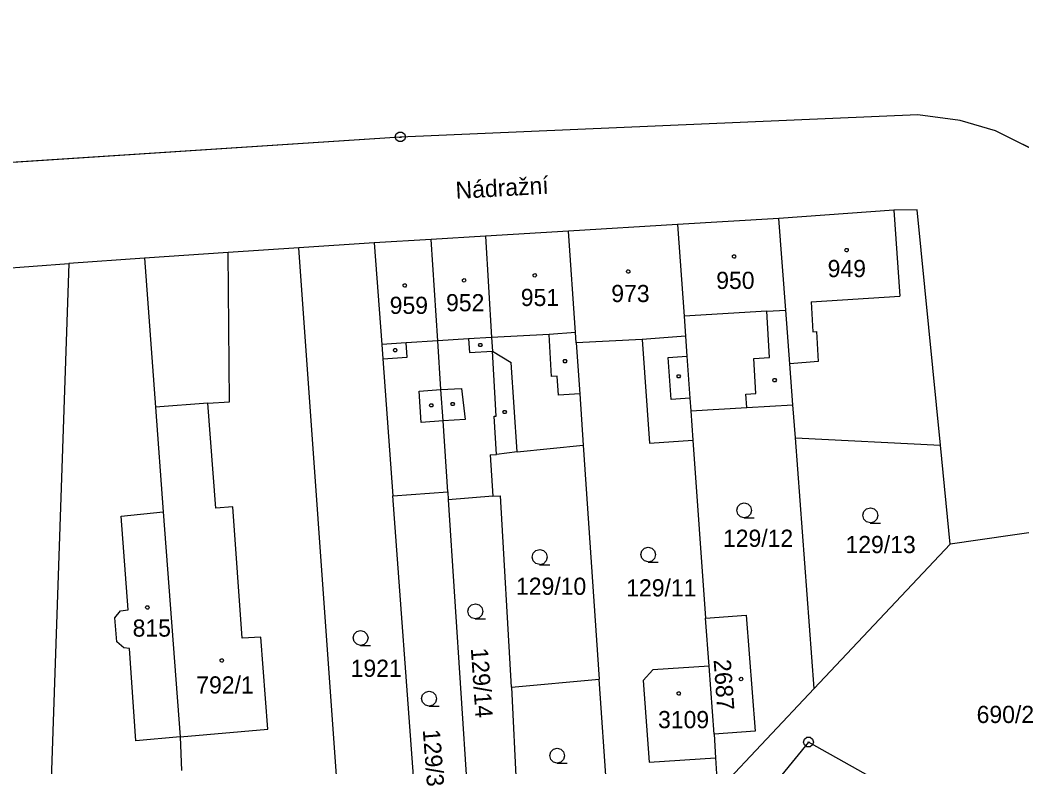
# Model space of a CAD drawing. Extents: x -777309 to -774195, y -1144706 to -1143600.
# Drawn here: x -774798.5 to -774699.3, y -1144498.7 to -1144424.8 of the extents above; entities that cross this region are included whole.
import ezdxf

# ---------------------------------------------------------------- set-up
doc = ezdxf.new("R2010")
doc.units = 0
for name, color, linetype in [('1', 7, 'Continuous'), ('11', 7, 'Continuous'), ('12', 7, 'Continuous'), ('2', 7, 'Continuous'), ('3', 7, 'Continuous'), ('4', 7, 'Continuous'), ('5', 7, 'Continuous'), ('7', 7, 'Continuous'), ('8', 7, 'Continuous')]:
    doc.layers.add(name, color=color, linetype=linetype)

msp = doc.modelspace()

# ---------------------------------------------------------------- linework, layer by layer
at = {"layer": '1'}
for p, q in [((-774709.64, -1144434.17), (-774760.86, -1144436.38)), ((-774705.42, -1144434.73), (-774709.64, -1144434.17)), ((-774701.94, -1144435.76), (-774705.42, -1144434.73)), ((-774760.86, -1144436.38), (-774828.33, -1144440.79)), ((-774696.63, -1144438.42), (-774701.94, -1144435.76)), ((-774723.37, -1144444.44), (-774733.41, -1144445.04)), ((-774712, -1144443.61), (-774723.37, -1144444.44)), ((-774722.69, -1144453.51), (-774723.37, -1144444.44)), ((-774709.7, -1144443.6), (-774712, -1144443.61)), ((-774707.39, -1144466.87), (-774709.7, -1144443.6)), ((-774733.41, -1144445.04), (-774744.21, -1144445.7)), ((-774733.41, -1144445.04), (-774732.77, -1144454.12)), ((-774752.43, -1144446.2), (-774757.81, -1144446.53)), ((-774744.21, -1144445.7), (-774752.43, -1144446.2)), ((-774752.43, -1144446.2), (-774751.83, -1144456.23)), ((-774743.52, -1144455.72), (-774744.21, -1144445.7)), ((-774770.9, -1144447.36), (-774777.89, -1144447.82)), ((-774763.46, -1144446.87), (-774770.9, -1144447.36)), ((-774765.26, -1144526.71), (-774770.9, -1144447.36)), ((-774757.81, -1144446.53), (-774763.46, -1144446.87)), ((-774763.46, -1144446.87), (-774762.69, -1144456.93)), ((-774757.15, -1144456.55), (-774757.81, -1144446.53)), ((-774786.18, -1144448.37), (-774793.68, -1144448.91)), ((-774777.89, -1144447.82), (-774786.18, -1144448.37)), ((-774786.18, -1144448.37), (-774785.09, -1144463.12)), ((-774838.77, -1144452.13), (-774793.68, -1144448.91)), ((-774793.68, -1144448.91), (-774795.89, -1144513.31)), ((-774732.77, -1144454.12), (-774732.63, -1144456.11)), ((-774722.29, -1144458.83), (-774722.69, -1144453.51)), ((-774751.83, -1144456.23), (-774751.75, -1144457.58)), ((-774743.45, -1144456.77), (-774743.52, -1144455.72)), ((-774732.63, -1144456.11), (-774732.49, -1144458.06)), ((-774762.69, -1144456.93), (-774762.58, -1144458.34)), ((-774756.84, -1144461.39), (-774757.15, -1144456.55)), ((-774736.92, -1144456.42), (-774743.45, -1144456.77)), ((-774743.45, -1144456.77), (-774743.1, -1144461.81)), ((-774736.92, -1144456.42), (-774736.2, -1144466.68)), ((-774762.58, -1144458.34), (-774761.59, -1144471.89)), ((-774751.38, -1144464.01), (-774751.75, -1144457.58)), ((-774732.49, -1144458.06), (-774732.2, -1144462.22)), ((-774721.99, -1144462.89), (-774722.29, -1144458.83)), ((-774756.63, -1144464.49), (-774756.84, -1144461.39)), ((-774743.1, -1144461.81), (-774742.75, -1144466.9)), ((-774732.2, -1144462.22), (-774732.11, -1144463.5)), ((-774785.09, -1144463.12), (-774784.34, -1144473.49)), ((-774732.11, -1144463.5), (-774726.57, -1144463.16)), ((-774726.57, -1144463.16), (-774721.99, -1144462.89)), ((-774721.75, -1144466.15), (-774721.99, -1144462.89)), ((-774751.56, -1144464.02), (-774751.38, -1144464.01)), ((-774751.35, -1144467.81), (-774751.56, -1144464.02)), ((-774732.11, -1144463.5), (-774731.91, -1144466.38)), ((-774756.17, -1144471.49), (-774756.63, -1144464.49)), ((-774719.88, -1144490.98), (-774721.75, -1144466.15)), ((-774721.75, -1144466.15), (-774707.39, -1144466.87)), ((-774749.28, -1144467.54), (-774742.75, -1144466.9)), ((-774742.75, -1144466.9), (-774741.16, -1144490.04)), ((-774736.2, -1144466.68), (-774731.91, -1144466.38)), ((-774731.91, -1144466.38), (-774730.64, -1144484.01)), ((-774706.42, -1144476.7), (-774707.39, -1144466.87)), ((-774751.95, -1144467.84), (-774751.35, -1144467.81)), ((-774751.95, -1144467.84), (-774751.71, -1144471.93)), ((-774749.28, -1144467.54), (-774751.35, -1144467.81)), ((-774761.59, -1144471.89), (-774756.17, -1144471.49)), ((-774757.7, -1144525.25), (-774761.59, -1144471.89)), ((-774756.17, -1144471.49), (-774756.12, -1144472.28)), ((-774751.71, -1144471.93), (-774756.12, -1144472.28)), ((-774751.71, -1144471.93), (-774750.93, -1144471.89)), ((-774749.85, -1144490.85), (-774750.93, -1144471.89)), ((-774756.12, -1144472.28), (-774753.48, -1144512.4)), ((-774784.34, -1144473.49), (-774782.67, -1144495.76)), ((-774691.15, -1144474.47), (-774706.42, -1144476.7)), ((-774706.42, -1144476.7), (-774719.88, -1144490.98)), ((-774730.64, -1144484.01), (-774726.63, -1144483.71)), ((-774730.28, -1144488.77), (-774730.64, -1144484.01)), ((-774726.63, -1144483.71), (-774725.73, -1144495.19)), ((-774730.28, -1144488.77), (-774735.87, -1144489.11)), ((-774729.78, -1144495.51), (-774730.28, -1144488.77)), ((-774749.85, -1144490.85), (-774741.16, -1144490.04)), ((-774740.17, -1144504.55), (-774741.16, -1144490.04)), ((-774735.87, -1144489.11), (-774736.82, -1144490.17)), ((-774749.85, -1144490.85), (-774749.12, -1144505.92)), ((-774736.82, -1144490.17), (-774736.22, -1144498.26)), ((-774719.88, -1144490.98), (-774729.46, -1144501.14)), ((-774782.67, -1144495.76), (-774782.52, -1144499.1)), ((-774725.73, -1144495.19), (-774729.78, -1144495.51)), ((-774729.78, -1144495.51), (-774729.65, -1144497.83)), ((-774720.44, -1144496.28), (-774723.1, -1144499.52)), ((-774697.12, -1144509.33), (-774720.44, -1144496.28)), ((-774736.22, -1144498.26), (-774729.65, -1144497.83)), ((-774729.65, -1144497.83), (-774729.46, -1144501.14))]:
    msp.add_line(p, q, dxfattribs=at)
at = {"layer": '11'}
msp.add_lwpolyline([(-774454, -1144408.27), (-774492.93, -1144411.59), (-774550.57, -1144426.11), (-774550.13, -1144433.51), (-774643.48, -1144453.01), (-774648.56, -1144453.29), (-774652.59, -1144453.21), (-774659.68, -1144452.39), (-774671.53, -1144449.5), (-774677.59, -1144447.3), (-774684.17, -1144444.45), (-774696.63, -1144438.42), (-774701.94, -1144435.76), (-774705.42, -1144434.73), (-774709.64, -1144434.17), (-774760.86, -1144436.38), (-774828.33, -1144440.79)], dxfattribs=at)
at = {"layer": '12'}
for p, q in [((-774723.37, -1144444.44), (-774733.41, -1144445.04)), ((-774712, -1144443.61), (-774723.37, -1144444.44)), ((-774722.69, -1144453.51), (-774723.37, -1144444.44)), ((-774722.69, -1144453.51), (-774723.37, -1144444.44)), ((-774712, -1144443.61), (-774711.4, -1144452.14)), ((-774733.41, -1144445.04), (-774744.21, -1144445.7)), ((-774733.41, -1144445.04), (-774732.77, -1144454.12)), ((-774733.41, -1144445.04), (-774732.77, -1144454.12)), ((-774752.43, -1144446.2), (-774757.81, -1144446.53)), ((-774744.21, -1144445.7), (-774752.43, -1144446.2)), ((-774752.43, -1144446.2), (-774751.83, -1144456.23)), ((-774752.43, -1144446.2), (-774751.83, -1144456.23)), ((-774743.52, -1144455.72), (-774744.21, -1144445.7)), ((-774743.52, -1144455.72), (-774744.21, -1144445.7)), ((-774757.81, -1144446.53), (-774763.46, -1144446.87)), ((-774763.46, -1144446.87), (-774762.69, -1144456.93)), ((-774757.15, -1144456.55), (-774757.81, -1144446.53)), ((-774757.15, -1144456.55), (-774757.81, -1144446.53)), ((-774720.19, -1144452.69), (-774711.4, -1144452.14)), ((-774720.19, -1144452.69), (-774720.01, -1144455.66)), ((-774724.59, -1144453.63), (-774732.77, -1144454.12)), ((-774732.77, -1144454.12), (-774732.63, -1144456.11)), ((-774724.59, -1144453.63), (-774722.69, -1144453.51)), ((-774722.29, -1144458.83), (-774722.69, -1144453.51)), ((-774751.83, -1144456.23), (-774754.1, -1144456.37)), ((-774746.14, -1144455.92), (-774751.83, -1144456.23)), ((-774743.52, -1144455.72), (-774746.14, -1144455.92)), ((-774743.45, -1144456.77), (-774743.52, -1144455.72)), ((-774732.63, -1144456.11), (-774736.92, -1144456.42)), ((-774720.01, -1144455.66), (-774719.66, -1144455.64)), ((-774719.66, -1144455.64), (-774719.48, -1144458.61)), ((-774760.27, -1144456.75), (-774762.69, -1144456.93)), ((-774757.15, -1144456.55), (-774760.27, -1144456.75)), ((-774754.1, -1144456.37), (-774757.15, -1144456.55)), ((-774736.92, -1144456.42), (-774743.45, -1144456.77)), ((-774719.48, -1144458.61), (-774722.29, -1144458.83)), ((-774779.91, -1144462.74), (-774785.09, -1144463.12)), ((-774785.09, -1144463.12), (-774784.34, -1144473.49)), ((-774779.12, -1144473.12), (-774779.91, -1144462.74)), ((-774777.43, -1144473), (-774779.12, -1144473.12)), ((-774776.53, -1144486), (-774777.43, -1144473)), ((-774788.51, -1144473.91), (-774784.34, -1144473.49)), ((-774787.82, -1144483.18), (-774788.51, -1144473.91)), ((-774784.34, -1144473.49), (-774782.67, -1144495.76)), ((-774784.34, -1144473.49), (-774782.67, -1144495.76)), ((-774789.11, -1144483.99), (-774788.55, -1144483.28)), ((-774788.93, -1144486.36), (-774789.11, -1144483.99)), ((-774788.55, -1144483.28), (-774787.82, -1144483.18)), ((-774730.64, -1144484.01), (-774726.63, -1144483.71)), ((-774730.28, -1144488.77), (-774730.64, -1144484.01)), ((-774726.63, -1144483.71), (-774725.73, -1144495.19)), ((-774774.67, -1144485.9), (-774776.53, -1144486)), ((-774773.99, -1144495.01), (-774774.67, -1144485.9)), ((-774788.25, -1144486.95), (-774788.93, -1144486.36)), ((-774787.66, -1144487.01), (-774788.25, -1144486.95)), ((-774787.06, -1144496.14), (-774787.66, -1144487.01)), ((-774730.28, -1144488.77), (-774735.87, -1144489.11)), ((-774729.78, -1144495.51), (-774730.28, -1144488.77)), ((-774729.78, -1144495.51), (-774730.28, -1144488.77)), ((-774735.87, -1144489.11), (-774736.82, -1144490.17)), ((-774736.82, -1144490.17), (-774736.22, -1144498.26)), ((-774782.67, -1144495.76), (-774773.99, -1144495.01)), ((-774782.67, -1144495.76), (-774787.06, -1144496.14)), ((-774725.73, -1144495.19), (-774729.78, -1144495.51)), ((-774729.78, -1144495.51), (-774729.65, -1144497.83)), ((-774736.22, -1144498.26), (-774729.65, -1144497.83))]:
    msp.add_line(p, q, dxfattribs=at)
at = {"layer": '3'}
for points in [[(-774726.81, -1144474.07), (-774727.19, -1144473.97), (-774727.46, -1144473.7), (-774727.56, -1144473.33), (-774727.46, -1144472.96), (-774727.19, -1144472.69), (-774726.82, -1144472.59), (-774726.45, -1144472.69), (-774726.18, -1144472.96), (-774726.08, -1144473.34), (-774726.18, -1144473.72), (-774726.45, -1144473.99), (-774726.83, -1144474.09), (-774725.83, -1144474.09)], [(-774714.31, -1144474.57), (-774714.69, -1144474.47), (-774714.96, -1144474.2), (-774715.06, -1144473.83), (-774714.96, -1144473.46), (-774714.69, -1144473.19), (-774714.32, -1144473.09), (-774713.95, -1144473.19), (-774713.68, -1144473.46), (-774713.58, -1144473.84), (-774713.68, -1144474.22), (-774713.95, -1144474.49), (-774714.33, -1144474.59), (-774713.33, -1144474.59)], [(-774736.31, -1144478.45), (-774736.69, -1144478.35), (-774736.96, -1144478.08), (-774737.06, -1144477.71), (-774736.96, -1144477.34), (-774736.69, -1144477.07), (-774736.32, -1144476.97), (-774735.95, -1144477.07), (-774735.68, -1144477.34), (-774735.58, -1144477.72), (-774735.68, -1144478.1), (-774735.95, -1144478.37), (-774736.33, -1144478.47), (-774735.33, -1144478.47)], [(-774747.05, -1144478.7), (-774747.43, -1144478.6), (-774747.7, -1144478.33), (-774747.8, -1144477.96), (-774747.7, -1144477.59), (-774747.43, -1144477.32), (-774747.06, -1144477.22), (-774746.69, -1144477.32), (-774746.42, -1144477.59), (-774746.32, -1144477.97), (-774746.42, -1144478.35), (-774746.69, -1144478.62), (-774747.07, -1144478.72), (-774746.07, -1144478.72)], [(-774753.42, -1144484.07), (-774753.8, -1144483.97), (-774754.07, -1144483.7), (-774754.17, -1144483.33), (-774754.07, -1144482.96), (-774753.8, -1144482.69), (-774753.43, -1144482.59), (-774753.06, -1144482.69), (-774752.79, -1144482.96), (-774752.69, -1144483.34), (-774752.79, -1144483.72), (-774753.06, -1144483.99), (-774753.44, -1144484.09), (-774752.44, -1144484.09)], [(-774764.79, -1144486.7), (-774765.17, -1144486.6), (-774765.44, -1144486.33), (-774765.54, -1144485.96), (-774765.44, -1144485.59), (-774765.17, -1144485.32), (-774764.8, -1144485.22), (-774764.43, -1144485.32), (-774764.16, -1144485.59), (-774764.06, -1144485.97), (-774764.16, -1144486.35), (-774764.43, -1144486.62), (-774764.81, -1144486.72), (-774763.81, -1144486.72)], [(-774758, -1144492.71), (-774758.38, -1144492.61), (-774758.65, -1144492.34), (-774758.75, -1144491.97), (-774758.65, -1144491.6), (-774758.38, -1144491.33), (-774758.01, -1144491.23), (-774757.64, -1144491.33), (-774757.37, -1144491.6), (-774757.27, -1144491.98), (-774757.37, -1144492.36), (-774757.64, -1144492.63), (-774758.02, -1144492.73), (-774757.02, -1144492.73)], [(-774745.32, -1144498.36), (-774745.7, -1144498.26), (-774745.97, -1144497.99), (-774746.07, -1144497.62), (-774745.97, -1144497.25), (-774745.7, -1144496.98), (-774745.33, -1144496.88), (-774744.96, -1144496.98), (-774744.69, -1144497.25), (-774744.59, -1144497.63), (-774744.69, -1144498.01), (-774744.96, -1144498.28), (-774745.34, -1144498.38), (-774744.34, -1144498.38)]]:
    msp.add_lwpolyline(points, dxfattribs=at)
at = {"layer": '4'}
for p, q in [((-774712, -1144443.61), (-774711.4, -1144452.14)), ((-774777.76, -1144462.59), (-774777.89, -1144447.82)), ((-774720.19, -1144452.69), (-774711.4, -1144452.14)), ((-774720.19, -1144452.69), (-774720.01, -1144455.66)), ((-774724.59, -1144453.63), (-774732.77, -1144454.12)), ((-774724.59, -1144453.63), (-774722.69, -1144453.51)), ((-774724.31, -1144458.22), (-774724.59, -1144453.63)), ((-774751.83, -1144456.23), (-774754.1, -1144456.37)), ((-774746.14, -1144455.92), (-774751.83, -1144456.23)), ((-774743.52, -1144455.72), (-774746.14, -1144455.92)), ((-774745.88, -1144460.08), (-774746.14, -1144455.92)), ((-774732.63, -1144456.11), (-774736.92, -1144456.42)), ((-774720.01, -1144455.66), (-774719.66, -1144455.64)), ((-774719.66, -1144455.64), (-774719.48, -1144458.61)), ((-774760.27, -1144456.75), (-774762.69, -1144456.93)), ((-774757.15, -1144456.55), (-774760.27, -1144456.75)), ((-774760.17, -1144458.16), (-774760.27, -1144456.75)), ((-774754.1, -1144456.37), (-774757.15, -1144456.55)), ((-774754.1, -1144456.37), (-774754.02, -1144457.72)), ((-774762.58, -1144458.34), (-774760.17, -1144458.16)), ((-774754.02, -1144457.72), (-774751.75, -1144457.58)), ((-774751.75, -1144457.58), (-774749.9, -1144458.71)), ((-774734.34, -1144458.19), (-774732.49, -1144458.06)), ((-774734.04, -1144462.35), (-774734.34, -1144458.19)), ((-774725.86, -1144458.31), (-774724.31, -1144458.22)), ((-774725.65, -1144461.76), (-774725.86, -1144458.31)), ((-774749.28, -1144467.54), (-774749.9, -1144458.71)), ((-774719.48, -1144458.61), (-774722.29, -1144458.83)), ((-774745.33, -1144460.05), (-774745.88, -1144460.08)), ((-774745.2, -1144461.95), (-774745.33, -1144460.05)), ((-774756.84, -1144461.39), (-774754.79, -1144461.26)), ((-774754.79, -1144461.26), (-774754.44, -1144464.34)), ((-774758.98, -1144461.53), (-774756.84, -1144461.39)), ((-774758.78, -1144464.63), (-774758.98, -1144461.53)), ((-774743.1, -1144461.81), (-774745.2, -1144461.95)), ((-774732.2, -1144462.22), (-774734.04, -1144462.35)), ((-774726.65, -1144461.82), (-774725.65, -1144461.76)), ((-774726.57, -1144463.16), (-774726.65, -1144461.82)), ((-774779.91, -1144462.74), (-774785.09, -1144463.12)), ((-774779.91, -1144462.74), (-774777.76, -1144462.59)), ((-774779.12, -1144473.12), (-774779.91, -1144462.74)), ((-774756.63, -1144464.49), (-774758.78, -1144464.63)), ((-774754.44, -1144464.34), (-774756.63, -1144464.49)), ((-774777.43, -1144473), (-774779.12, -1144473.12)), ((-774776.53, -1144486), (-774777.43, -1144473)), ((-774788.51, -1144473.91), (-774784.34, -1144473.49)), ((-774787.82, -1144483.18), (-774788.51, -1144473.91)), ((-774789.11, -1144483.99), (-774788.55, -1144483.28)), ((-774788.93, -1144486.36), (-774789.11, -1144483.99)), ((-774788.55, -1144483.28), (-774787.82, -1144483.18)), ((-774774.67, -1144485.9), (-774776.53, -1144486)), ((-774773.99, -1144495.01), (-774774.67, -1144485.9)), ((-774788.25, -1144486.95), (-774788.93, -1144486.36)), ((-774787.66, -1144487.01), (-774788.25, -1144486.95)), ((-774787.06, -1144496.14), (-774787.66, -1144487.01)), ((-774782.67, -1144495.76), (-774773.99, -1144495.01)), ((-774782.67, -1144495.76), (-774787.06, -1144496.14))]:
    msp.add_line(p, q, dxfattribs=at)
at = {"layer": '5'}
for points in [[(-774716.68, -1144447.4), (-774716.58, -1144447.42), (-774716.53, -1144447.51), (-774716.51, -1144447.57), (-774716.53, -1144447.66), (-774716.61, -1144447.73), (-774716.68, -1144447.74), (-774716.77, -1144447.71), (-774716.83, -1144447.65), (-774716.85, -1144447.57), (-774716.83, -1144447.48), (-774716.75, -1144447.41)], [(-774727.81, -1144448.03), (-774727.71, -1144448.05), (-774727.66, -1144448.14), (-774727.64, -1144448.2), (-774727.66, -1144448.29), (-774727.74, -1144448.36), (-774727.81, -1144448.37), (-774727.9, -1144448.34), (-774727.96, -1144448.28), (-774727.98, -1144448.2), (-774727.96, -1144448.11), (-774727.88, -1144448.04)], [(-774754.55, -1144450.4), (-774754.45, -1144450.42), (-774754.4, -1144450.51), (-774754.38, -1144450.57), (-774754.4, -1144450.66), (-774754.48, -1144450.73), (-774754.55, -1144450.74), (-774754.64, -1144450.71), (-774754.7, -1144450.65), (-774754.72, -1144450.57), (-774754.7, -1144450.48), (-774754.62, -1144450.41)], [(-774747.55, -1144449.9), (-774747.45, -1144449.92), (-774747.4, -1144450.01), (-774747.38, -1144450.07), (-774747.4, -1144450.16), (-774747.48, -1144450.23), (-774747.55, -1144450.24), (-774747.64, -1144450.21), (-774747.7, -1144450.15), (-774747.72, -1144450.07), (-774747.7, -1144449.98), (-774747.62, -1144449.91)], [(-774738.3, -1144449.53), (-774738.2, -1144449.55), (-774738.15, -1144449.64), (-774738.13, -1144449.7), (-774738.15, -1144449.79), (-774738.23, -1144449.86), (-774738.3, -1144449.87), (-774738.39, -1144449.84), (-774738.45, -1144449.78), (-774738.47, -1144449.7), (-774738.45, -1144449.61), (-774738.37, -1144449.54)], [(-774760.42, -1144450.9), (-774760.32, -1144450.92), (-774760.27, -1144451.01), (-774760.25, -1144451.07), (-774760.27, -1144451.16), (-774760.35, -1144451.23), (-774760.42, -1144451.24), (-774760.51, -1144451.21), (-774760.57, -1144451.15), (-774760.59, -1144451.07), (-774760.57, -1144450.98), (-774760.49, -1144450.91)], [(-774761.28, -1144457.33), (-774761.19, -1144457.48), (-774761.28, -1144457.63), (-774761.46, -1144457.63), (-774761.55, -1144457.48), (-774761.46, -1144457.33)], [(-774752.84, -1144456.81), (-774752.75, -1144456.96), (-774752.84, -1144457.11), (-774753.02, -1144457.11), (-774753.11, -1144456.96), (-774753.02, -1144456.81)], [(-774744.46, -1144458.42), (-774744.37, -1144458.57), (-774744.46, -1144458.72), (-774744.64, -1144458.72), (-774744.73, -1144458.57), (-774744.64, -1144458.42)], [(-774733.21, -1144459.92), (-774733.12, -1144460.07), (-774733.21, -1144460.22), (-774733.39, -1144460.22), (-774733.48, -1144460.07), (-774733.39, -1144459.92)], [(-774723.72, -1144460.3), (-774723.63, -1144460.45), (-774723.72, -1144460.6), (-774723.9, -1144460.6), (-774723.99, -1144460.45), (-774723.9, -1144460.3)], [(-774757.71, -1144462.8), (-774757.62, -1144462.95), (-774757.71, -1144463.1), (-774757.89, -1144463.1), (-774757.98, -1144462.95), (-774757.89, -1144462.8)], [(-774755.58, -1144462.67), (-774755.49, -1144462.82), (-774755.58, -1144462.97), (-774755.76, -1144462.97), (-774755.85, -1144462.82), (-774755.76, -1144462.67)], [(-774750.44, -1144463.46), (-774750.35, -1144463.61), (-774750.44, -1144463.76), (-774750.62, -1144463.76), (-774750.71, -1144463.61), (-774750.62, -1144463.46)], [(-774785.91, -1144482.78), (-774785.81, -1144482.8), (-774785.76, -1144482.89), (-774785.74, -1144482.95), (-774785.76, -1144483.04), (-774785.84, -1144483.11), (-774785.91, -1144483.12), (-774786, -1144483.09), (-774786.06, -1144483.03), (-774786.08, -1144482.95), (-774786.06, -1144482.86), (-774785.98, -1144482.79)], [(-774778.54, -1144488.03), (-774778.44, -1144488.05), (-774778.39, -1144488.14), (-774778.37, -1144488.2), (-774778.39, -1144488.29), (-774778.47, -1144488.36), (-774778.54, -1144488.37), (-774778.63, -1144488.34), (-774778.69, -1144488.28), (-774778.71, -1144488.2), (-774778.69, -1144488.11), (-774778.61, -1144488.04)], [(-774727.12, -1144489.86), (-774727.02, -1144489.88), (-774726.97, -1144489.97), (-774726.95, -1144490.03), (-774726.97, -1144490.12), (-774727.05, -1144490.19), (-774727.12, -1144490.2), (-774727.21, -1144490.17), (-774727.27, -1144490.11), (-774727.29, -1144490.03), (-774727.27, -1144489.94), (-774727.19, -1144489.87)], [(-774733.29, -1144491.29), (-774733.19, -1144491.31), (-774733.14, -1144491.4), (-774733.12, -1144491.46), (-774733.14, -1144491.55), (-774733.22, -1144491.62), (-774733.29, -1144491.63), (-774733.38, -1144491.6), (-774733.44, -1144491.54), (-774733.46, -1144491.46), (-774733.44, -1144491.37), (-774733.36, -1144491.3)]]:
    msp.add_lwpolyline(points, close=True, dxfattribs=at)
at = {"layer": '8'}
for p, q in [((-774760.98, -1144436.38), (-774760.74, -1144436.38)), ((-774720.56, -1144496.28), (-774720.32, -1144496.28))]:
    msp.add_line(p, q, dxfattribs=at)
for points in [[(-774760.71, -1144435.9), (-774760.46, -1144436.08), (-774760.36, -1144436.37), (-774760.46, -1144436.66), (-774760.71, -1144436.84), (-774761.02, -1144436.84), (-774761.27, -1144436.66), (-774761.37, -1144436.37), (-774761.27, -1144436.08), (-774761.02, -1144435.9)], [(-774720.29, -1144495.8), (-774720.04, -1144495.98), (-774719.94, -1144496.27), (-774720.04, -1144496.56), (-774720.29, -1144496.74), (-774720.6, -1144496.74), (-774720.85, -1144496.56), (-774720.95, -1144496.27), (-774720.85, -1144495.98), (-774720.6, -1144495.8)]]:
    msp.add_lwpolyline(points, close=True, dxfattribs=at)

# ---------------------------------------------------------------- texts
at = {"layer": '2'}
for s, p in [('949', (-774718.553, -1144450.25)), ('950', (-774729.583, -1144451.42)), ('951', (-774748.933, -1144453.11)), ('973', (-774739.973, -1144452.72)), ('959', (-774761.913, -1144453.89)), ('952', (-774756.333, -1144453.63)), ('129/12', (-774728.917, -1144476.95)), ('129/13', (-774716.787, -1144477.57)), ('129/10', (-774749.407, -1144481.7)), ('129/11', (-774738.497, -1144481.86)), ('815', (-774787.363, -1144485.84)), ('1921', (-774765.777, -1144489.82)), ('792/1', (-774781.063, -1144491.47)), ('690/2', (-774703.803, -1144494.39)), ('3109', (-774735.343, -1144494.9))]:
    msp.add_text(s, height=1.7, dxfattribs=at).set_placement(p)
for s, rotation, p in [('129/14', 273.98842, (-774753.883, -1144487.002)), ('2687', 274.10301, (-774729.843, -1144488.137)), ('129/3', 274.38949, (-774758.64, -1144495.062))]:
    msp.add_text(s, height=1.7, rotation=rotation, dxfattribs=at).set_placement(p)
at = {"layer": '7'}
msp.add_text('Nádražní', height=1.7, rotation=3.26586, dxfattribs=at).set_placement((-774755.344, -1144442.51))

doc.saveas('drawing.dxf')
